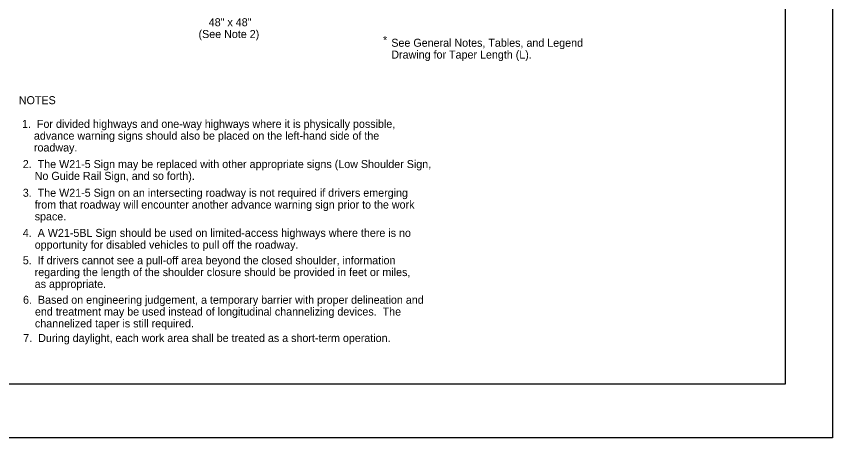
# Model space of a CAD drawing. Extents: x -14145 to -13662, y 30244 to 30661.
# Drawn here: x -13744.58 to -13723.17, y 30370.81 to 30381.86 of the extents above; entities that cross this region are included whole.
import ezdxf

# ---------------------------------------------------------------- set-up
doc = ezdxf.new("R2010")
doc.units = 0
for name, color, linetype in [('10', 7, 'Continuous'), ('2', 7, 'Continuous'), ('61', 7, 'Continuous')]:
    doc.layers.add(name, color=color, linetype=linetype)

msp = doc.modelspace()

# ---------------------------------------------------------------- linework, layer by layer
at = {"layer": '10'}
for p, q in [((-13724.422, 30394.777), (-13724.422, 30372.207)), ((-13724.422, 30372.207), (-13755.874, 30372.207))]:
    msp.add_line(p, q, dxfattribs=at)
at = {"layer": '61'}
msp.add_lwpolyline([(-13756.174, 30396.307), (-13723.174, 30396.307), (-13723.174, 30370.807), (-13756.174, 30370.807)], close=True, dxfattribs=at)

# ---------------------------------------------------------------- texts
at = {"layer": '2'}
for s, p in [('48" x 48"', (-13739.534, 30381.604)), ('(See Note 2)', (-13739.802, 30381.294)), ('*', (-13734.964, 30381.137)), ('See General Notes, Tables, and Legend ', (-13734.747, 30381.065)), ('Drawing for Taper Length (L).', (-13734.747, 30380.755)), ('NOTES', (-13744.514, 30379.558)), ('1.  For divided highways and one-way highways where it is physically possible,', (-13744.43, 30378.937)), ('    advance warning signs should also be placed on the left-hand side of the', (-13744.43, 30378.627)), ('    roadway.', (-13744.43, 30378.317)), ('2.  The W21-5 Sign may be replaced with other appropriate signs (Low Shoulder Sign,', (-13744.41, 30377.882)), ('    No Guide Rail Sign, and so forth).', (-13744.41, 30377.572)), ('3.  The W21-5 Sign on an intersecting roadway is not required if drivers emerging', (-13744.41, 30377.129)), ('    from that roadway will encounter another advance warning sign prior to the work', (-13744.41, 30376.819)), ('    space.', (-13744.41, 30376.509)), ('4.  A W21-5BL Sign should be used on limited-access highways where there is no', (-13744.41, 30376.076)), ('    opportunity for disabled vehicles to pull off the roadway.', (-13744.41, 30375.766)), ('5.  If drivers cannot see a pull-off area beyond the closed shoulder, information', (-13744.41, 30375.357)), ('    regarding the length of the shoulder closure should be provided in feet or miles, ', (-13744.41, 30375.047)), ('    as appropriate.', (-13744.41, 30374.737)), ('6.  Based on engineering judgement, a temporary barrier with proper delineation and', (-13744.404, 30374.321)), ('    end treatment may be used instead of longitudinal channelizing devices.  The', (-13744.404, 30374.011)), ('    channelized taper is still required.', (-13744.404, 30373.701)), ('7.  During daylight, each work area shall be treated as a short-term operation.', (-13744.398, 30373.318))]:
    msp.add_text(s, height=0.21, dxfattribs=at).set_placement(p)

doc.saveas('drawing.dxf')
